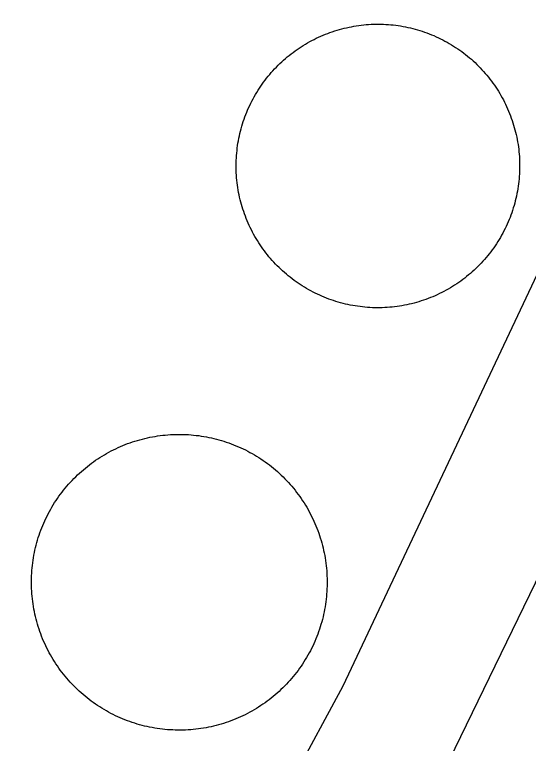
# Model space of a CAD drawing. Extents: x 3683613 to 3738215, y 469626 to 495384.
# Drawn here: x 3700398.4 to 3700441.9, y 478361.8 to 478423.4 of the extents above; entities that cross this region are included whole.
import ezdxf

# ---------------------------------------------------------------- set-up
doc = ezdxf.new("R2010")
doc.units = 0
doc.layers.add('V-DOMW-TANK', color=7, linetype='Continuous')
doc.layers.add('V-UTIL-LINE', color=7, linetype='Continuous')

msp = doc.modelspace()

# ---------------------------------------------------------------- linework, layer by layer
at = {"layer": 'V-DOMW-TANK'}
for points in [[(3700421.296, 478419.682), (3700421.453, 478419.817), (3700421.615, 478419.951), (3700421.781, 478420.08), (3700421.947, 478420.207), (3700422.115, 478420.331), (3700422.287, 478420.45), (3700422.459, 478420.567), (3700422.637, 478420.684), (3700422.811, 478420.796), (3700422.989, 478420.905), (3700423.174, 478421.009), (3700423.354, 478421.112), (3700423.538, 478421.21), (3700423.722, 478421.306), (3700423.911, 478421.398), (3700424.101, 478421.489), (3700424.292, 478421.575), (3700424.486, 478421.657), (3700424.677, 478421.736), (3700424.873, 478421.812), (3700425.068, 478421.886), (3700425.267, 478421.953), (3700425.465, 478422.019), (3700425.664, 478422.082), (3700425.865, 478422.14), (3700426.067, 478422.195), (3700426.27, 478422.246), (3700426.473, 478422.295), (3700426.678, 478422.338), (3700426.882, 478422.379), (3700427.089, 478422.418), (3700427.296, 478422.451), (3700427.503, 478422.482), (3700427.71, 478422.508), (3700427.919, 478422.531), (3700428.128, 478422.549), (3700428.335, 478422.568), (3700428.545, 478422.578), (3700428.754, 478422.586), (3700428.963, 478422.59), (3700429.172, 478422.59), (3700429.381, 478422.588), (3700429.59, 478422.582), (3700429.799, 478422.572), (3700430.008, 478422.558), (3700430.217, 478422.541), (3700430.426, 478422.521), (3700430.632, 478422.496), (3700430.839, 478422.468), (3700431.044, 478422.437), (3700431.255, 478422.4), (3700431.46, 478422.361), (3700431.665, 478422.318), (3700431.867, 478422.273), (3700432.072, 478422.224), (3700432.273, 478422.171), (3700432.478, 478422.113), (3700432.676, 478422.054), (3700432.875, 478421.988), (3700433.072, 478421.923)], [(3700433.072, 478421.923), (3700433.27, 478421.849), (3700433.465, 478421.777), (3700433.659, 478421.7), (3700433.854, 478421.62), (3700434.044, 478421.534), (3700434.235, 478421.448), (3700434.423, 478421.355), (3700434.61, 478421.261), (3700434.796, 478421.163), (3700434.978, 478421.065), (3700435.158, 478420.96), (3700435.341, 478420.854), (3700435.517, 478420.743), (3700435.695, 478420.63), (3700435.869, 478420.514), (3700436.041, 478420.395), (3700436.209, 478420.272), (3700436.377, 478420.147), (3700436.543, 478420.018), (3700436.707, 478419.889), (3700436.866, 478419.754), (3700437.026, 478419.619), (3700437.182, 478419.477), (3700437.335, 478419.336), (3700437.485, 478419.193), (3700437.637, 478419.045), (3700437.782, 478418.894), (3700437.925, 478418.742), (3700438.067, 478418.587), (3700438.204, 478418.431), (3700438.339, 478418.273), (3700438.472, 478418.109), (3700438.601, 478417.946), (3700438.728, 478417.778), (3700438.851, 478417.61), (3700438.972, 478417.436), (3700439.091, 478417.266), (3700439.205, 478417.089), (3700439.316, 478416.913), (3700439.426, 478416.735), (3700439.531, 478416.553), (3700439.635, 478416.371), (3700439.732, 478416.186), (3700439.828, 478416), (3700439.92, 478415.814), (3700440.01, 478415.623), (3700440.096, 478415.433), (3700440.178, 478415.24), (3700440.258, 478415.048), (3700440.334, 478414.851), (3700440.405, 478414.656), (3700440.475, 478414.458), (3700440.541, 478414.259), (3700440.602, 478414.06), (3700440.661, 478413.86), (3700440.717, 478413.657), (3700440.768, 478413.454), (3700440.817, 478413.249), (3700440.86, 478413.047), (3700440.901, 478412.84), (3700440.938, 478412.637), (3700440.973, 478412.428), (3700441.003, 478412.221), (3700441.028, 478412.015), (3700441.053, 478411.806), (3700441.071, 478411.597), (3700441.087, 478411.388), (3700441.098, 478411.179), (3700441.106, 478410.97), (3700441.112, 478410.761), (3700441.112, 478410.552), (3700441.11, 478410.343), (3700441.104, 478410.134), (3700441.094, 478409.924), (3700441.079, 478409.717), (3700441.063, 478409.508), (3700441.042, 478409.299), (3700441.018, 478409.092), (3700440.989, 478408.883), (3700440.956, 478408.676), (3700440.922, 478408.471), (3700440.883, 478408.265), (3700440.84, 478408.06), (3700440.795, 478407.857), (3700440.743, 478407.652), (3700440.69, 478407.45), (3700440.635, 478407.249), (3700440.573, 478407.048), (3700440.51, 478406.849), (3700440.442, 478406.651), (3700440.373, 478406.454), (3700440.299, 478406.258), (3700440.221, 478406.065), (3700440.139, 478405.871), (3700440.055, 478405.68), (3700439.967, 478405.49), (3700439.877, 478405.301), (3700439.781, 478405.115), (3700439.687, 478404.928), (3700439.584, 478404.746)], [(3700421.539, 478401.314), (3700421.377, 478401.449), (3700421.22, 478401.584), (3700421.064, 478401.723), (3700420.908, 478401.867), (3700420.759, 478402.01), (3700420.609, 478402.157), (3700420.464, 478402.309), (3700420.321, 478402.461), (3700420.179, 478402.614), (3700420.04, 478402.772), (3700419.907, 478402.932), (3700419.772, 478403.091), (3700419.645, 478403.259), (3700419.518, 478403.425), (3700419.393, 478403.593), (3700419.272, 478403.765), (3700419.155, 478403.937), (3700419.041, 478404.113), (3700418.928, 478404.289), (3700418.817, 478404.468), (3700418.715, 478404.65), (3700418.613, 478404.832), (3700418.512, 478405.017), (3700418.418, 478405.203), (3700418.324, 478405.391), (3700418.236, 478405.58), (3700418.15, 478405.77), (3700418.066, 478405.963), (3700417.988, 478406.155), (3700417.912, 478406.35), (3700417.839, 478406.546), (3700417.771, 478406.745), (3700417.705, 478406.944), (3700417.642, 478407.142), (3700417.585, 478407.343), (3700417.529, 478407.546), (3700417.478, 478407.749), (3700417.429, 478407.955), (3700417.384, 478408.156), (3700417.343, 478408.363), (3700417.306, 478408.568), (3700417.273, 478408.775), (3700417.243, 478408.981), (3700417.216, 478409.188), (3700417.193, 478409.397), (3700417.175, 478409.606), (3700417.159, 478409.815), (3700417.146, 478410.024), (3700417.138, 478410.233), (3700417.134, 478410.442), (3700417.132, 478410.651), (3700417.136, 478410.859), (3700417.142, 478411.068), (3700417.152, 478411.277), (3700417.165, 478411.486), (3700417.183, 478411.695), (3700417.204, 478411.904), (3700417.228, 478412.111), (3700417.257, 478412.32), (3700417.288, 478412.527), (3700417.324, 478412.731), (3700417.363, 478412.938), (3700417.404, 478413.141), (3700417.451, 478413.346), (3700417.501, 478413.551), (3700417.554, 478413.753), (3700417.611, 478413.954), (3700417.671, 478414.155), (3700417.734, 478414.353), (3700417.802, 478414.552), (3700417.873, 478414.749), (3700417.947, 478414.945), (3700418.025, 478415.138), (3700418.105, 478415.332), (3700418.189, 478415.523), (3700418.277, 478415.713), (3700418.369, 478415.902), (3700418.459, 478416.088), (3700418.559, 478416.272), (3700418.66, 478416.457), (3700418.764, 478416.639), (3700418.871, 478416.819), (3700418.981, 478416.997), (3700419.094, 478417.173), (3700419.211, 478417.35), (3700419.329, 478417.52), (3700419.452, 478417.69), (3700419.577, 478417.857), (3700419.704, 478418.021), (3700419.835, 478418.185), (3700419.97, 478418.347), (3700420.106, 478418.505), (3700420.245, 478418.658), (3700420.388, 478418.814), (3700420.532, 478418.965), (3700420.679, 478419.115), (3700420.829, 478419.26), (3700420.982, 478419.404), (3700421.136, 478419.545), (3700421.296, 478419.682)], [(3700439.584, 478404.746), (3700439.482, 478404.564), (3700439.375, 478404.384), (3700439.265, 478404.205), (3700439.152, 478404.029), (3700439.035, 478403.855), (3700438.917, 478403.683), (3700438.794, 478403.513), (3700438.669, 478403.345), (3700438.54, 478403.181), (3700438.409, 478403.018), (3700438.275, 478402.856), (3700438.138, 478402.698), (3700437.999, 478402.543), (3700437.858, 478402.389), (3700437.712, 478402.237), (3700437.565, 478402.088), (3700437.415, 478401.942), (3700437.264, 478401.799), (3700437.108, 478401.658), (3700436.948, 478401.521), (3700436.791, 478401.385), (3700436.629, 478401.252), (3700436.465, 478401.123), (3700436.299, 478400.996), (3700436.129, 478400.873), (3700435.959, 478400.753), (3700435.785, 478400.634), (3700435.611, 478400.519), (3700435.435, 478400.406), (3700435.255, 478400.298), (3700435.074, 478400.193), (3700434.89, 478400.091), (3700434.708, 478399.991), (3700434.522, 478399.897), (3700434.335, 478399.804), (3700434.145, 478399.714), (3700433.954, 478399.628), (3700433.762, 478399.546), (3700433.569, 478399.466), (3700433.373, 478399.391), (3700433.176, 478399.317), (3700432.979, 478399.249), (3700432.781, 478399.184), (3700432.58, 478399.12), (3700432.379, 478399.063), (3700432.177, 478399.01), (3700431.976, 478398.956), (3700431.771, 478398.907), (3700431.566, 478398.864), (3700431.361, 478398.823), (3700431.157, 478398.784), (3700430.95, 478398.752), (3700430.743, 478398.721), (3700430.534, 478398.694), (3700430.327, 478398.672), (3700430.118, 478398.653), (3700429.909, 478398.637), (3700429.701, 478398.625), (3700429.492, 478398.617), (3700429.283, 478398.612), (3700429.074, 478398.612), (3700428.865, 478398.614), (3700428.654, 478398.619), (3700428.445, 478398.631), (3700428.236, 478398.645), (3700428.029, 478398.662), (3700427.82, 478398.682), (3700427.612, 478398.707), (3700427.405, 478398.735), (3700427.2, 478398.766), (3700426.991, 478398.803), (3700426.786, 478398.842), (3700426.581, 478398.885), (3700426.377, 478398.93), (3700426.174, 478398.977), (3700425.971, 478399.032), (3700425.77, 478399.09), (3700425.57, 478399.149), (3700425.371, 478399.215), (3700425.172, 478399.28), (3700424.976, 478399.352), (3700424.779, 478399.423), (3700424.585, 478399.503), (3700424.392, 478399.583), (3700424.202, 478399.669), (3700424.011, 478399.755), (3700423.823, 478399.847), (3700423.634, 478399.942), (3700423.45, 478400.038), (3700423.266, 478400.138), (3700423.085, 478400.243), (3700422.905, 478400.351), (3700422.727, 478400.46), (3700422.551, 478400.572), (3700422.377, 478400.689), (3700422.205, 478400.808), (3700422.035, 478400.931), (3700421.867, 478401.056), (3700421.701, 478401.187), (3700421.539, 478401.314)], [(3700407.953, 478387.121), (3700408.158, 478387.195), (3700408.364, 478387.264), (3700408.573, 478387.332), (3700408.782, 478387.396), (3700408.991, 478387.457), (3700409.202, 478387.512), (3700409.413, 478387.565), (3700409.626, 478387.615), (3700409.841, 478387.66), (3700410.054, 478387.701), (3700410.269, 478387.738), (3700410.484, 478387.772), (3700410.701, 478387.803), (3700410.918, 478387.83), (3700411.135, 478387.852), (3700411.352, 478387.871), (3700411.57, 478387.883), (3700411.789, 478387.897), (3700412.006, 478387.903), (3700412.225, 478387.908), (3700412.442, 478387.908), (3700412.661, 478387.903), (3700412.878, 478387.895), (3700413.097, 478387.883), (3700413.314, 478387.869), (3700413.532, 478387.848), (3700413.751, 478387.824), (3700413.966, 478387.799), (3700414.183, 478387.768), (3700414.398, 478387.733), (3700414.613, 478387.697), (3700414.826, 478387.654), (3700415.041, 478387.609), (3700415.252, 478387.559), (3700415.465, 478387.506), (3700415.676, 478387.449), (3700415.885, 478387.389), (3700416.094, 478387.326), (3700416.3, 478387.26), (3700416.507, 478387.187), (3700416.712, 478387.111), (3700416.917, 478387.033), (3700417.118, 478386.951), (3700417.318, 478386.865), (3700417.519, 478386.777), (3700417.714, 478386.685), (3700417.912, 478386.589), (3700418.107, 478386.488), (3700418.299, 478386.386), (3700418.492, 478386.281), (3700418.678, 478386.171), (3700418.867, 478386.058), (3700419.051, 478385.943), (3700419.233, 478385.825), (3700419.413, 478385.702), (3700419.596, 478385.577), (3700419.77, 478385.448), (3700419.944, 478385.317), (3700420.116, 478385.182), (3700420.286, 478385.044), (3700420.452, 478384.901), (3700420.618, 478384.76), (3700420.779, 478384.614), (3700420.939, 478384.465), (3700421.095, 478384.313), (3700421.25, 478384.16), (3700421.4, 478384.002), (3700421.549, 478383.842), (3700421.695, 478383.678), (3700421.838, 478383.515), (3700421.982, 478383.347), (3700422.117, 478383.179), (3700422.25, 478383.005), (3700422.381, 478382.831), (3700422.51, 478382.654), (3700422.637, 478382.476), (3700422.754, 478382.294), (3700422.872, 478382.112), (3700422.991, 478381.925), (3700423.102, 478381.739), (3700423.212, 478381.551), (3700423.317, 478381.358), (3700423.419, 478381.165), (3700423.518, 478380.971), (3700423.614, 478380.774), (3700423.706, 478380.578), (3700423.794, 478380.377), (3700423.88, 478380.176), (3700423.962, 478379.974), (3700424.04, 478379.771), (3700424.114, 478379.566), (3700424.185, 478379.359), (3700424.251, 478379.15), (3700424.316, 478378.943), (3700424.376, 478378.732), (3700424.431, 478378.519), (3700424.486, 478378.311), (3700424.533, 478378.098), (3700424.578, 478377.885), (3700424.619, 478377.67)], [(3700399.99, 478377.479), (3700400.027, 478377.694), (3700400.07, 478377.907), (3700400.115, 478378.12), (3700400.164, 478378.333), (3700400.218, 478378.546), (3700400.275, 478378.755), (3700400.334, 478378.966), (3700400.398, 478379.175), (3700400.465, 478379.382), (3700400.537, 478379.589), (3700400.613, 478379.793), (3700400.691, 478379.996), (3700400.773, 478380.199), (3700400.859, 478380.402), (3700400.947, 478380.6), (3700401.039, 478380.797), (3700401.137, 478380.993), (3700401.235, 478381.188), (3700401.338, 478381.381), (3700401.444, 478381.571), (3700401.551, 478381.759), (3700401.665, 478381.946), (3700401.78, 478382.132), (3700401.901, 478382.314), (3700402.022, 478382.495), (3700402.147, 478382.675), (3700402.276, 478382.851), (3700402.407, 478383.025), (3700402.542, 478383.197), (3700402.679, 478383.367), (3700402.821, 478383.533), (3700402.964, 478383.697), (3700403.109, 478383.861), (3700403.259, 478384.018), (3700403.41, 478384.176), (3700403.566, 478384.33), (3700403.722, 478384.481), (3700403.881, 478384.631), (3700404.045, 478384.776), (3700404.209, 478384.919), (3700404.377, 478385.059), (3700404.547, 478385.196), (3700404.719, 478385.331), (3700404.891, 478385.462), (3700405.069, 478385.591), (3700405.247, 478385.716), (3700405.428, 478385.837), (3700405.612, 478385.956), (3700405.798, 478386.07), (3700405.985, 478386.183), (3700406.173, 478386.292), (3700406.366, 478386.398), (3700406.558, 478386.501), (3700406.753, 478386.599), (3700406.951, 478386.695), (3700407.146, 478386.787), (3700407.347, 478386.875), (3700407.545, 478386.959), (3700407.75, 478387.041), (3700407.953, 478387.121)], [(3700412.417, 478362.897), (3700412.2, 478362.897), (3700411.981, 478362.901), (3700411.764, 478362.91), (3700411.545, 478362.922), (3700411.328, 478362.936), (3700411.111, 478362.957), (3700410.894, 478362.979), (3700410.677, 478363.006), (3700410.462, 478363.037), (3700410.245, 478363.071), (3700410.032, 478363.108), (3700409.816, 478363.151), (3700409.606, 478363.196), (3700409.391, 478363.245), (3700409.18, 478363.299), (3700408.969, 478363.354), (3700408.758, 478363.415), (3700408.549, 478363.479), (3700408.342, 478363.547), (3700408.135, 478363.618), (3700407.93, 478363.694), (3700407.728, 478363.772), (3700407.525, 478363.854), (3700407.324, 478363.938), (3700407.125, 478364.03), (3700406.927, 478364.12), (3700406.73, 478364.216), (3700406.536, 478364.315), (3700406.343, 478364.419), (3700406.153, 478364.523), (3700405.964, 478364.634), (3700405.778, 478364.747), (3700405.591, 478364.861), (3700405.409, 478364.98), (3700405.229, 478365.103), (3700405.049, 478365.228), (3700404.873, 478365.357), (3700404.699, 478365.488), (3700404.527, 478365.623), (3700404.359, 478365.76), (3700404.191, 478365.902), (3700404.029, 478366.045), (3700403.865, 478366.191), (3700403.705, 478366.34), (3700403.548, 478366.492), (3700403.394, 478366.645), (3700403.242, 478366.803), (3700403.093, 478366.963), (3700402.947, 478367.124), (3700402.806, 478367.29), (3700402.665, 478367.456), (3700402.528, 478367.626), (3700402.392, 478367.798), (3700402.261, 478367.974), (3700402.134, 478368.15), (3700402.01, 478368.329), (3700401.887, 478368.511), (3700401.768, 478368.693), (3700401.653, 478368.88), (3700401.541, 478369.066), (3700401.432, 478369.254), (3700401.325, 478369.447), (3700401.223, 478369.639), (3700401.125, 478369.834), (3700401.029, 478370.031), (3700400.936, 478370.227), (3700400.848, 478370.428), (3700400.764, 478370.629), (3700400.682, 478370.831), (3700400.605, 478371.034), (3700400.529, 478371.239), (3700400.459, 478371.446), (3700400.392, 478371.653), (3700400.328, 478371.861), (3700400.267, 478372.072), (3700400.209, 478372.283), (3700400.158, 478372.494), (3700400.109, 478372.707), (3700400.064, 478372.92), (3700400.023, 478373.135), (3700399.986, 478373.35), (3700399.951, 478373.565), (3700399.921, 478373.782), (3700399.896, 478374), (3700399.873, 478374.217), (3700399.851, 478374.434), (3700399.839, 478374.651), (3700399.828, 478374.87), (3700399.82, 478375.087), (3700399.816, 478375.306), (3700399.816, 478375.523), (3700399.82, 478375.742), (3700399.828, 478375.959), (3700399.841, 478376.179), (3700399.855, 478376.396), (3700399.875, 478376.611), (3700399.898, 478376.83), (3700399.925, 478377.047), (3700399.955, 478377.262), (3700399.99, 478377.479)], [(3700424.619, 478377.67), (3700424.658, 478377.455), (3700424.691, 478377.237), (3700424.722, 478377.022), (3700424.748, 478376.805), (3700424.771, 478376.588), (3700424.789, 478376.371), (3700424.804, 478376.154), (3700424.816, 478375.935), (3700424.822, 478375.72), (3700424.826, 478375.499), (3700424.826, 478375.282), (3700424.822, 478375.06), (3700424.814, 478374.845), (3700424.804, 478374.626), (3700424.787, 478374.409), (3700424.769, 478374.192), (3700424.744, 478373.975), (3700424.718, 478373.758), (3700424.687, 478373.543), (3700424.654, 478373.326), (3700424.615, 478373.111), (3700424.572, 478372.898), (3700424.527, 478372.685), (3700424.478, 478372.472), (3700424.427, 478372.261), (3700424.37, 478372.048), (3700424.308, 478371.839), (3700424.245, 478371.63), (3700424.177, 478371.425), (3700424.105, 478371.216), (3700424.032, 478371.012), (3700423.952, 478370.809), (3700423.87, 478370.606), (3700423.784, 478370.405), (3700423.696, 478370.205), (3700423.604, 478370.008), (3700423.507, 478369.811), (3700423.409, 478369.617), (3700423.307, 478369.424), (3700423.2, 478369.234), (3700423.09, 478369.045), (3700422.977, 478368.857), (3700422.862, 478368.673), (3700422.743, 478368.49), (3700422.621, 478368.31), (3700422.496, 478368.13), (3700422.369, 478367.954), (3700422.236, 478367.78), (3700422.1, 478367.606), (3700421.963, 478367.438), (3700421.822, 478367.272), (3700421.679, 478367.106), (3700421.531, 478366.944), (3700421.382, 478366.784), (3700421.232, 478366.629), (3700421.078, 478366.475), (3700420.921, 478366.326), (3700420.761, 478366.174), (3700420.599, 478366.029), (3700420.433, 478365.885), (3700420.267, 478365.746), (3700420.097, 478365.607), (3700419.925, 478365.474), (3700419.749, 478365.343), (3700419.573, 478365.214), (3700419.395, 478365.089), (3700419.213, 478364.968), (3700419.03, 478364.849), (3700418.846, 478364.734), (3700418.658, 478364.622), (3700418.469, 478364.513), (3700418.279, 478364.407), (3700418.084, 478364.304), (3700417.89, 478364.206), (3700417.695, 478364.11), (3700417.496, 478364.018), (3700417.3, 478363.93), (3700417.095, 478363.844), (3700416.894, 478363.764), (3700416.69, 478363.684), (3700416.485, 478363.612), (3700416.278, 478363.538), (3700416.071, 478363.473), (3700415.862, 478363.409), (3700415.651, 478363.348), (3700415.44, 478363.293), (3700415.229, 478363.239), (3700415.016, 478363.19), (3700414.803, 478363.145), (3700414.588, 478363.102), (3700414.373, 478363.067), (3700414.158, 478363.033), (3700413.941, 478363.002), (3700413.724, 478362.975), (3700413.507, 478362.953), (3700413.29, 478362.934), (3700413.073, 478362.92), (3700412.856, 478362.908), (3700412.637, 478362.901), (3700412.417, 478362.897)]]:
    msp.add_lwpolyline(points, dxfattribs=at)
at = {"layer": 'V-UTIL-LINE'}
for points in [[(3700467.646, 478454.601), (3700426.157, 478366.606), (3700409.345, 478335.505), (3700402.679, 478322.847), (3700236.568, 478403.216)], [(3700414.234, 478316.983), (3700420.618, 478330.459), (3700477.841, 478448.174), (3700565.839, 478406.413), (3700501.426, 478274.121)]]:
    msp.add_lwpolyline(points, dxfattribs=at)

doc.saveas('drawing.dxf')
